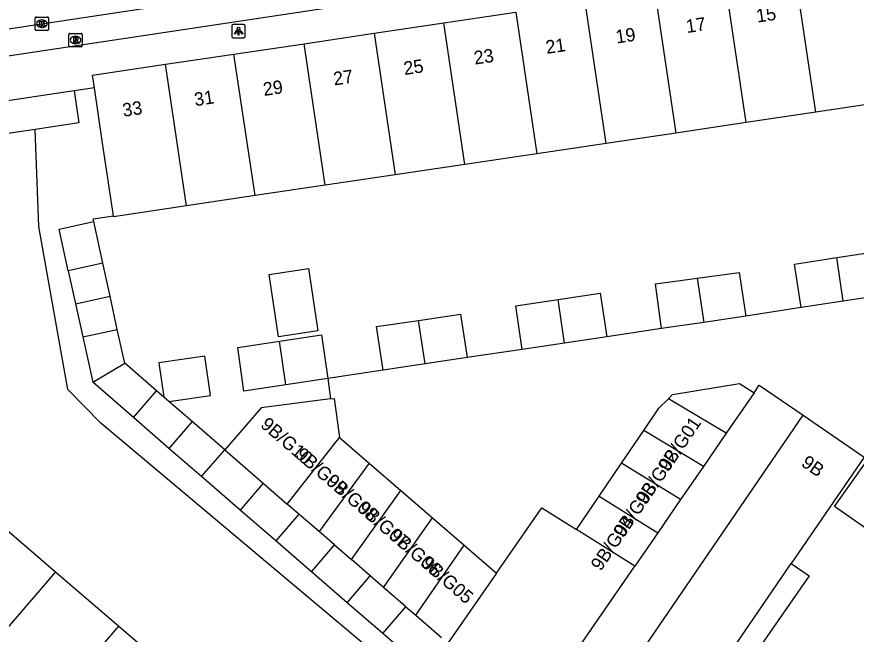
# Model space of a CAD drawing. Extents: x 159280 to 160375, y 384531 to 385872.
# Drawn here: x 159750.5 to 159813.4, y 384850.8 to 384897 of the extents above; entities that cross this region are included whole.
import ezdxf

# ---------------------------------------------------------------- set-up
doc = ezdxf.new("R2010")
doc.units = 0
for name, color, linetype in [('IMGEO_Kolk', 7, 'Continuous'), ('IMGEO_Lichtpunt', 7, 'Continuous'), ('IMGEO_Pand', 7, 'Continuous'), ('IMGEO_Pand_nummerreeks', 7, 'Continuous'), ('IMGEO_Rijbaan_lokaal_open', 7, 'Continuous'), ('IMGEO_Rioolput', 7, 'Continuous'), ('IMGEO_Voetpad_open', 7, 'Continuous')]:
    doc.layers.add(name, color=color, linetype=linetype)

msp = doc.modelspace()

# ---------------------------------------------------------------- linework, layer by layer
at = {"layer": 'IMGEO_Kolk'}
for p, q in [((159751.87, 384896.077), (159751.87, 384896.929)), ((159751.945, 384897.003), (159752.797, 384897.003)), ((159752.358, 384896.783), (159752.383, 384896.783)), ((159752.871, 384896.929), (159752.871, 384896.077)), ((159752.381, 384896.223), (159752.356, 384896.223)), ((159752.797, 384896.003), (159751.945, 384896.003))]:
    msp.add_line(p, q, dxfattribs=at)
for points in [[(159751.87, 384896.077), (159751.87, 384896.929)], [(159751.945, 384897.003), (159752.797, 384897.003)], [(159752.191, 384896.703), (159752.314, 384896.703), (159752.314, 384896.552), (159752.444, 384896.703), (159752.608, 384896.703), (159752.462, 384896.552), (159752.615, 384896.303), (159752.463, 384896.303), (159752.378, 384896.467), (159752.314, 384896.4), (159752.314, 384896.303), (159752.191, 384896.303), (159752.191, 384896.703)], [(159752.871, 384896.929), (159752.871, 384896.077)], [(159752.797, 384896.003), (159751.945, 384896.003)]]:
    msp.add_lwpolyline(points, dxfattribs=at)
for centre, start, end in [((159751.947, 384896.927), 91.55205, 178.44795), ((159751.947, 384896.927), 91.55205, 178.44795), ((159752.795, 384896.927), 1.55205, 88.44795), ((159752.795, 384896.927), 1.55205, 88.44795), ((159751.947, 384896.079), 181.55205, 268.44795), ((159751.947, 384896.079), 181.55205, 268.44795), ((159752.795, 384896.079), 271.55205, 358.44795), ((159752.795, 384896.079), 271.55205, 358.44795)]:
    msp.add_arc(centre, 0.0765, start, end, dxfattribs=at)
for centre, major_axis, ratio, start_param, end_param in [((159752.357, 384896.503), (-0.387, 0.002), 0.722429, 4.712389, 7.853982), ((159752.382, 384896.503), (-0.39, 0.002), 0.717154, 1.570796, 4.712389)]:
    msp.add_ellipse(centre, major_axis=major_axis, ratio=ratio, start_param=start_param, end_param=end_param, dxfattribs=at)
at = {"layer": 'IMGEO_Lichtpunt'}
for p, q in [((159766.61, 384896.343), (159766.61, 384895.536)), ((159766.61, 384896.343), (159766.61, 384895.536)), ((159767.512, 384896.438), (159766.704, 384896.438)), ((159767.512, 384896.438), (159766.704, 384896.438)), ((159767.606, 384895.536), (159767.606, 384896.343)), ((159767.606, 384895.536), (159767.606, 384896.343)), ((159766.704, 384895.442), (159767.512, 384895.442)), ((159766.704, 384895.442), (159767.512, 384895.442))]:
    msp.add_line(p, q, dxfattribs=at)
for points in [[(159766.984, 384896.007), (159767.023, 384895.979), (159766.835, 384895.717), (159766.797, 384895.744), (159766.984, 384896.007)], [(159767.086, 384895.959), (159767.133, 384895.959), (159767.133, 384895.637), (159767.086, 384895.637), (159767.086, 384895.959)], [(159767.196, 384895.979), (159767.234, 384896.006), (159767.421, 384895.744), (159767.382, 384895.716), (159767.196, 384895.979)]]:
    msp.add_lwpolyline(points, dxfattribs=at)
msp.add_circle((159767.109, 384896.141), 0.0994, dxfattribs=at)
for centre, start, end in [((159766.704, 384896.343), 90, 180), ((159766.704, 384896.343), 90, 180), ((159767.512, 384896.343), 0, 90), ((159767.512, 384896.343), 0, 90), ((159766.704, 384895.536), 180, 270), ((159766.704, 384895.536), 180, 270), ((159767.512, 384895.536), 270, 0), ((159767.512, 384895.536), 270, 360)]:
    msp.add_arc(centre, 0.0946, start, end, dxfattribs=at)
at = {"layer": 'IMGEO_Pand'}
for points in [[(159810.362, 384889.873), (159808.787, 384900.464)], [(159805.139, 384889.097), (159803.564, 384899.689)], [(159798.289, 384898.905), (159799.864, 384888.313)], [(159794.661, 384887.539), (159793.086, 384898.132)], [(159782.479, 384896.556), (159787.883, 384897.359)], [(159787.883, 384897.359), (159789.458, 384886.766)], [(159777.274, 384895.783), (159782.479, 384896.556)], [(159784.054, 384885.963), (159782.479, 384896.556)], [(159772.024, 384895.003), (159777.274, 384895.783)], [(159777.274, 384895.783), (159778.849, 384885.19)], [(159766.764, 384894.222), (159772.024, 384895.003)], [(159773.599, 384884.409), (159772.024, 384895.003)], [(159761.629, 384893.459), (159766.764, 384894.222)], [(159768.339, 384883.628), (159766.764, 384894.222)], [(159756.301, 384891.707), (159756.162, 384892.647), (159761.629, 384893.459)], [(159763.204, 384882.864), (159761.629, 384893.459)], [(159757.726, 384882.125), (159756.919, 384887.552), (159756.301, 384891.707)], [(159754.797, 384891.464), (159748.434, 384890.525)], [(159754.797, 384891.464), (159755.151, 384889.066), (159751.864, 384888.581)], [(159751.864, 384888.581), (159748.788, 384888.127), (159748.434, 384890.525)], [(159815.526, 384890.64), (159810.362, 384889.873)], [(159810.362, 384889.873), (159805.139, 384889.097)], [(159805.139, 384889.097), (159799.864, 384888.313)], [(159799.864, 384888.313), (159794.661, 384887.539)], [(159794.661, 384887.539), (159789.458, 384886.766)], [(159789.458, 384886.766), (159784.054, 384885.963)], [(159784.054, 384885.963), (159778.849, 384885.19)], [(159778.849, 384885.19), (159773.599, 384884.409)], [(159773.599, 384884.409), (159768.339, 384883.628)], [(159768.339, 384883.628), (159763.204, 384882.864)], [(159763.204, 384882.864), (159757.737, 384882.052), (159757.726, 384882.125)], [(159754.348, 384878.004), (159753.666, 384881.114), (159756.251, 384881.68)], [(159756.933, 384878.57), (159756.251, 384881.68)], [(159811.925, 384878.984), (159815.089, 384879.462), (159815.582, 384876.199)], [(159756.933, 384878.57), (159754.348, 384878.004)], [(159757.476, 384876.092), (159756.933, 384878.57)], [(159809.255, 384875.243), (159808.762, 384878.506), (159811.925, 384878.984)], [(159812.418, 384875.721), (159811.925, 384878.984)], [(159754.348, 384878.004), (159754.891, 384875.525)], [(159773.048, 384873.497), (159770.093, 384873.054), (159769.391, 384877.727), (159772.347, 384878.171), (159773.048, 384873.497)], [(159801.48, 384877.448), (159804.621, 384877.874), (159805.11, 384874.61)], [(159798.804, 384873.666), (159798.338, 384877.022), (159801.48, 384877.448)], [(159801.48, 384877.448), (159801.957, 384874.138)], [(159754.891, 384875.525), (159757.476, 384876.092)], [(159758.018, 384873.614), (159757.476, 384876.092)], [(159791.044, 384875.841), (159794.209, 384876.314), (159794.697, 384873.05)], [(159815.582, 384876.199), (159812.418, 384875.721)], [(159754.891, 384875.525), (159755.433, 384873.048)], [(159788.367, 384872.104), (159787.879, 384875.368), (159791.044, 384875.841)], [(159791.532, 384872.577), (159791.044, 384875.841)], [(159812.418, 384875.721), (159809.255, 384875.243)], [(159780.593, 384874.288), (159783.74, 384874.759), (159784.228, 384871.495)], [(159777.934, 384870.553), (159777.446, 384873.817), (159780.593, 384874.288)], [(159781.081, 384871.024), (159780.593, 384874.288)], [(159801.957, 384874.138), (159798.804, 384873.666)], [(159805.11, 384874.61), (159801.957, 384874.138)], [(159755.433, 384873.048), (159758.018, 384873.614)], [(159758.574, 384871.078), (159758.018, 384873.614)], [(159755.433, 384873.048), (159756.178, 384869.647)], [(159770.183, 384872.733), (159773.315, 384873.203), (159773.806, 384869.937)], [(159794.697, 384873.05), (159791.532, 384872.577)], [(159770.658, 384869.466), (159767.51, 384868.995), (159767.051, 384872.263), (159770.183, 384872.733)], [(159770.658, 384869.466), (159770.183, 384872.733)], [(159791.532, 384872.577), (159788.367, 384872.104)], [(159761.879, 384868.218), (159764.997, 384868.668), (159764.571, 384871.61), (159761.144, 384871.114), (159761.517, 384868.531)], [(159756.178, 384869.647), (159758.574, 384871.078)], [(159760.957, 384869.016), (159758.574, 384871.078)], [(159781.081, 384871.024), (159777.934, 384870.553)], [(159784.228, 384871.495), (159781.081, 384871.024)], [(159759.223, 384867.012), (159756.178, 384869.647)], [(159773.806, 384869.937), (159770.658, 384869.466)], [(159759.223, 384867.012), (159760.957, 384869.016)], [(159761.517, 384868.531), (159760.957, 384869.016)], [(159799.308, 384868.417), (159799.616, 384868.726), (159804.647, 384869.564), (159805.735, 384868.861)], [(159761.879, 384868.218), (159761.517, 384868.531)], [(159774.006, 384868.414), (159768.808, 384867.73), (159766.07, 384864.59)], [(159774.006, 384868.414), (159774.262, 384868.448), (159774.669, 384865.524)], [(159797.473, 384866.049), (159798.596, 384867.703), (159799.308, 384868.417)], [(159803.652, 384865.836), (159799.308, 384868.417)], [(159805.735, 384868.861), (159803.652, 384865.836)], [(159763.628, 384866.704), (159761.879, 384868.218)], [(159796.303, 384848.025), (159809.408, 384867.182)], [(159809.408, 384867.182), (159813.981, 384864.053)], [(159761.894, 384864.7), (159759.223, 384867.012)], [(159763.628, 384866.704), (159761.894, 384864.7)], [(159766.07, 384864.59), (159763.628, 384866.704)], [(159795.799, 384863.585), (159797.473, 384866.049)], [(159801.94, 384863.349), (159797.473, 384866.049)], [(159803.652, 384865.836), (159801.94, 384863.349)], [(159770.76, 384860.531), (159774.669, 384865.524)], [(159774.669, 384865.524), (159776.903, 384863.593)], [(159764.336, 384862.587), (159761.894, 384864.7)], [(159764.336, 384862.587), (159766.07, 384864.59)], [(159766.07, 384864.59), (159768.955, 384862.093)], [(159813.981, 384864.053), (159808.522, 384856.072)], [(159776.903, 384863.593), (159773.145, 384858.466)], [(159776.903, 384863.593), (159779.27, 384861.547)], [(159794.125, 384861.12), (159795.799, 384863.585)], [(159800.227, 384860.861), (159795.799, 384863.585)], [(159801.94, 384863.349), (159800.227, 384860.861)], [(159818.6, 384861.78), (159815.738, 384857.578), (159811.758, 384860.345), (159814.262, 384863.858)], [(159767.235, 384860.078), (159764.336, 384862.587)], [(159768.955, 384862.093), (159767.235, 384860.078)], [(159768.955, 384862.093), (159770.76, 384860.531)], [(159775.558, 384856.378), (159779.27, 384861.547)], [(159779.27, 384861.547), (159781.638, 384859.5)], [(159792.434, 384858.63), (159794.125, 384861.12)], [(159794.125, 384861.12), (159798.514, 384858.374)], [(159800.227, 384860.861), (159798.514, 384858.374)], [(159771.628, 384859.78), (159770.76, 384860.531)], [(159786.43, 384855.358), (159789.834, 384860.25), (159792.434, 384858.63)], [(159769.906, 384857.766), (159767.235, 384860.078)], [(159771.628, 384859.78), (159769.906, 384857.766)], [(159773.145, 384858.466), (159771.628, 384859.78)], [(159746.181, 384856.654), (159748.633, 384859.528), (159753.378, 384855.455)], [(159777.971, 384854.29), (159781.638, 384859.5)], [(159781.638, 384859.5), (159784.008, 384857.452)], [(159774.298, 384857.468), (159773.145, 384858.466)], [(159796.804, 384855.89), (159792.434, 384858.63)], [(159798.514, 384858.374), (159796.804, 384855.89)], [(159772.578, 384855.453), (159769.906, 384857.766)], [(159772.578, 384855.453), (159774.298, 384857.468)], [(159774.298, 384857.468), (159775.558, 384856.378)], [(159780.383, 384852.202), (159784.008, 384857.452)], [(159784.008, 384857.452), (159786.43, 384855.358)], [(159776.97, 384855.156), (159775.558, 384856.378)], [(159782.798, 384850.112), (159789.812, 384845.736), (159796.804, 384855.89)], [(159800.877, 384844.896), (159808.522, 384856.072)], [(159753.378, 384855.455), (159746.878, 384847.882)], [(159753.378, 384855.455), (159758.124, 384851.381)], [(159775.249, 384853.141), (159772.578, 384855.453)], [(159775.249, 384853.141), (159776.97, 384855.156)], [(159777.971, 384854.29), (159776.97, 384855.156)], [(159786.43, 384855.358), (159782.798, 384850.112)], [(159779.641, 384852.844), (159777.971, 384854.29)], [(159777.92, 384850.829), (159775.249, 384853.141)], [(159777.92, 384850.829), (159779.641, 384852.844)], [(159779.641, 384852.844), (159780.383, 384852.202)], [(159780.383, 384852.202), (159782.313, 384850.532)], [(159751.616, 384843.8), (159758.124, 384851.381)], [(159758.124, 384851.381), (159762.869, 384847.308)], [(159780.592, 384848.516), (159777.92, 384850.829)]]:
    msp.add_lwpolyline(points, dxfattribs=at)
at = {"layer": 'IMGEO_Rijbaan_lokaal_open'}
for points in [[(159743.377, 384895.154), (159763.958, 384898.242)], [(159809.255, 384875.243), (159805.11, 384874.61)], [(159798.804, 384873.666), (159794.697, 384873.05)], [(159788.367, 384872.104), (159784.228, 384871.495)], [(159777.934, 384870.553), (159773.806, 384869.937)], [(159773.806, 384869.937), (159774.006, 384868.414)], [(159805.735, 384868.861), (159806.125, 384869.428), (159809.408, 384867.182)]]:
    msp.add_lwpolyline(points, dxfattribs=at)
at = {"layer": 'IMGEO_Rioolput'}
for p, q in [((159754.392, 384894.853), (159754.392, 384895.705)), ((159754.467, 384895.779), (159755.319, 384895.779)), ((159754.88, 384895.559), (159754.905, 384895.559)), ((159755.393, 384895.705), (159755.393, 384894.853)), ((159755.319, 384894.779), (159754.467, 384894.779)), ((159754.903, 384894.999), (159754.878, 384894.999))]:
    msp.add_line(p, q, dxfattribs=at)
for points in [[(159754.392, 384894.853), (159754.392, 384895.705)], [(159754.467, 384895.779), (159755.319, 384895.779)], [(159754.981, 384895.477), (159754.729, 384895.479), (159754.729, 384895.079)], [(159754.907, 384895.398), (159754.853, 384895.398), (159754.853, 384895.317)], [(159755.393, 384895.705), (159755.393, 384894.853)], [(159755.319, 384894.779), (159754.467, 384894.779)], [(159754.729, 384895.079), (159754.853, 384895.079), (159754.853, 384895.241), (159754.864, 384895.241)], [(159754.853, 384895.317), (159754.905, 384895.317)], [(159754.911, 384895.212), (159754.982, 384895.079), (159755.122, 384895.079), (159755.057, 384895.205)]]:
    msp.add_lwpolyline(points, dxfattribs=at)
for centre, radius, start, end in [((159754.469, 384895.703), 0.0765, 91.55205, 178.44795), ((159754.469, 384895.703), 0.0765, 91.55205, 178.44795), ((159754.913, 384895.302), 0.0964, 77.00612, 93.18647), ((159754.927, 384895.359), 0.0378, 276.66336, 79.67722), ((159754.98, 384895.367), 0.109, 350.36119, 89.41601), ((159755.317, 384895.703), 0.0765, 1.55205, 88.44795), ((159755.317, 384895.703), 0.0765, 1.55205, 88.44795), ((159754.469, 384894.855), 0.0765, 181.55205, 268.44795), ((159754.469, 384894.855), 0.0765, 181.55205, 268.44795), ((159754.863, 384895.188), 0.0533, 26.02933, 88.69889), ((159754.889, 384895.506), 0.19, 274.7715, 282.96867), ((159754.978, 384895.367), 0.112, 277.58423, 350.98172), ((159754.962, 384895.152), 0.108, 29.51342, 73.79051), ((159755.317, 384894.855), 0.0765, 271.55205, 358.44795), ((159755.317, 384894.855), 0.0765, 271.55205, 358.44795)]:
    msp.add_arc(centre, radius, start, end, dxfattribs=at)
for centre, major_axis, ratio, start_param, end_param in [((159754.879, 384895.279), (-0.387, 0.002), 0.722429, 4.712389, 7.853982), ((159754.904, 384895.279), (-0.39, 0.002), 0.717154, 1.570796, 4.712389)]:
    msp.add_ellipse(centre, major_axis=major_axis, ratio=ratio, start_param=start_param, end_param=end_param, dxfattribs=at)
at = {"layer": 'IMGEO_Voetpad_open'}
for points in [[(159744.327, 384893.267), (159819.28, 384904.555)], [(159756.301, 384891.707), (159754.797, 384891.464)], [(159807.664, 384816.923), (159791.986, 384827.427), (159790.488, 384832.649), (159791.894, 384837.118), (159756.778, 384866.583), (159754.32, 384869.107), (159752.141, 384881.328), (159751.864, 384888.581)], [(159756.251, 384881.68), (159756.203, 384881.898), (159757.726, 384882.125)], [(159808.522, 384856.072), (159809.862, 384855.155), (159803.337, 384845.774)]]:
    msp.add_lwpolyline(points, dxfattribs=at)

# ---------------------------------------------------------------- texts
at = {"layer": 'IMGEO_Pand_nummerreeks'}
for s, rotation, p in [('15', 8.45113, (159805.97, 384896.58)), ('17', 8.45113, (159800.704, 384895.797)), ('19', 8.45113, (159795.437, 384895.015)), ('21', 8.45113, (159790.193, 384894.236)), ('23', 8.45113, (159784.814, 384893.436)), ('25', 8.45113, (159779.548, 384892.654)), ('27', 8.45113, (159774.281, 384891.871)), ('29', 8.45113, (159769.015, 384891.088)), ('31', 8.45113, (159763.86, 384890.323)), ('33', 8.45113, (159758.482, 384889.523)), ('9B/G10', 319.15957, (159768.679, 384866.367)), ('9B/G01', 55.99517, (159799.284, 384862.869)), ('9B/G09', 319.15957, (159771.291, 384864.109)), ('9B/G02', 55.81755, (159797.604, 384860.403)), ('9B', 325.16417, (159809.194, 384863.437)), ('9B/G08', 319.15957, (159773.592, 384862.121)), ('9B/G03', 55.81755, (159795.93, 384857.939)), ('9B/G07', 319.15957, (159775.959, 384860.075)), ('9B/G04', 55.81755, (159794.248, 384855.462)), ('9B/G06', 319.15957, (159778.328, 384858.027)), ('9B/G05', 319.15957, (159780.724, 384855.956))]:
    msp.add_text(s, height=1, rotation=rotation, dxfattribs=at).set_placement(p)

doc.saveas('drawing.dxf')
